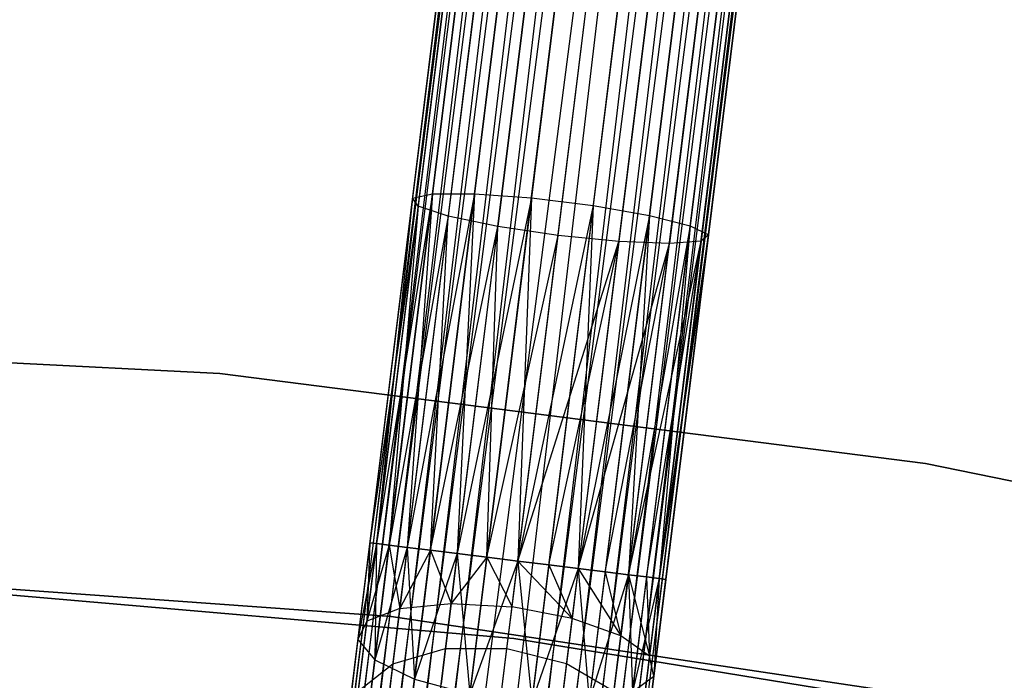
# Model space of a CAD drawing. Extents: x -102 to 102, y -101 to 102.
# Tile 436 of 481: x 4.35 to 10.92, y 61.19 to 65.6. Entities that reach past the tile are written whole.
import ezdxf

# ---------------------------------------------------------------- set-up
doc = ezdxf.new("R2010")
doc.units = 0
doc.header["$LTSCALE"] = 25.4
doc.layers.get('0').update_dxf_attribs({"linetype": 'CONTINUOUS'})

# ---------------------------------------------------------------- blocks, each defined once
blk = doc.blocks.new('NL2500011659_STL')
at = {"color": 0}
for p, q in [((4.3301, 43.057, -7.3955), (8.9238, 80.1546, -7.3955)), ((4.3301, 43.057, -7.6045), (8.9238, 80.1546, -7.3955)), ((4.3301, 43.057, -7.6045), (8.9238, 80.1546, -7.3955)), ((4.3301, 43.057, -7.3955), (8.9238, 80.1546, -7.3955)), ((8.967, 80.1493, -7.809), (4.3301, 43.057, -7.6045)), ((8.967, 80.1493, -7.809), (4.3301, 43.057, -7.6045)), ((8.9238, 80.1546, -7.3955), (4.3733, 43.0516, -7.191)), ((8.9238, 80.1546, -7.3955), (4.3733, 43.0516, -7.191)), ((4.3733, 43.0516, -7.809), (8.967, 80.1493, -7.809)), ((4.3733, 43.0516, -7.809), (8.967, 80.1493, -7.809)), ((4.3733, 43.0516, -7.191), (9.0513, 80.1388, -7)), ((4.3733, 43.0516, -7.191), (9.0513, 80.1388, -7)), ((4.4577, 43.0412, -8), (8.967, 80.1493, -7.809)), ((4.4577, 43.0412, -8), (8.967, 80.1493, -7.809)), ((4.4577, 43.0412, -7), (9.0513, 80.1388, -7)), ((4.4577, 43.0412, -7), (9.0513, 80.1388, -7)), ((9.1733, 80.1237, -8.1691), (4.4577, 43.0412, -8)), ((9.1733, 80.1237, -8.1691), (4.4577, 43.0412, -8)), ((9.0513, 80.1388, -7), (4.5796, 43.0261, -6.8309)), ((9.0513, 80.1388, -7), (4.5796, 43.0261, -6.8309)), ((4.5796, 43.0261, -8.1691), (9.1733, 80.1237, -8.1691)), ((4.5796, 43.0261, -8.1691), (9.1733, 80.1237, -8.1691)), ((4.5796, 43.0261, -6.8309), (9.3275, 80.1046, -6.691)), ((4.5796, 43.0261, -6.8309), (9.3275, 80.1046, -6.691)), ((4.7338, 43.007, -8.309), (9.1733, 80.1237, -8.1691)), ((4.7338, 43.007, -8.309), (9.1733, 80.1237, -8.1691)), ((4.7338, 43.007, -6.691), (9.3275, 80.1046, -6.691)), ((4.7338, 43.007, -6.691), (9.3275, 80.1046, -6.691)), ((9.3275, 80.1046, -6.691), (4.9135, 42.9847, -6.5865)), ((9.3275, 80.1046, -6.691), (4.9135, 42.9847, -6.5865)), ((9.5071, 80.0824, -8.4135), (4.7338, 43.007, -8.309)), ((9.5071, 80.0824, -8.4135), (4.7338, 43.007, -8.309)), ((4.9135, 42.9847, -8.4135), (9.5071, 80.0824, -8.4135)), ((4.9135, 42.9847, -8.4135), (9.5071, 80.0824, -8.4135)), ((4.9135, 42.9847, -6.5865), (9.7045, 80.058, -6.5218)), ((4.9135, 42.9847, -6.5865), (9.7045, 80.058, -6.5218)), ((5.1108, 42.9603, -8.4782), (9.5071, 80.0824, -8.4135)), ((5.1108, 42.9603, -8.4782), (9.5071, 80.0824, -8.4135)), ((5.1108, 42.9603, -6.5218), (9.7045, 80.058, -6.5218)), ((5.1108, 42.9603, -6.5218), (9.7045, 80.058, -6.5218)), ((5.1108, 42.9603, -8.4782), (9.9108, 80.0324, -8.5)), ((5.1108, 42.9603, -8.4782), (9.9108, 80.0324, -8.5)), ((5.3171, 42.9348, -6.5), (9.9108, 80.0324, -6.5)), ((5.3171, 42.9348, -6.5), (9.9108, 80.0324, -6.5)), ((5.3171, 42.9348, -8.5), (9.9108, 80.0324, -8.5)), ((5.3171, 42.9348, -8.5), (9.9108, 80.0324, -8.5)), ((5.5235, 42.9092, -8.4782), (9.9108, 80.0324, -8.5)), ((5.5235, 42.9092, -8.4782), (9.9108, 80.0324, -8.5)), ((5.5235, 42.9092, -6.5218), (10.1171, 80.0069, -6.5218)), ((5.5235, 42.9092, -6.5218), (10.1171, 80.0069, -6.5218)), ((10.3145, 79.9824, -8.4135), (5.5235, 42.9092, -8.4782)), ((10.3145, 79.9824, -8.4135), (5.5235, 42.9092, -8.4782)), ((10.1171, 80.0069, -6.5218), (5.7208, 42.8848, -6.5865)), ((10.1171, 80.0069, -6.5218), (5.7208, 42.8848, -6.5865)), ((5.7208, 42.8848, -8.4135), (10.3145, 79.9824, -8.4135)), ((5.7208, 42.8848, -8.4135), (10.3145, 79.9824, -8.4135)), ((5.9004, 42.8625, -8.309), (10.3145, 79.9824, -8.4135)), ((5.9004, 42.8625, -8.309), (10.3145, 79.9824, -8.4135)), ((5.7208, 42.8848, -6.5865), (10.4941, 79.9602, -6.691)), ((5.7208, 42.8848, -6.5865), (10.4941, 79.9602, -6.691)), ((5.9004, 42.8625, -6.691), (10.4941, 79.9602, -6.691)), ((5.9004, 42.8625, -6.691), (10.4941, 79.9602, -6.691)), ((10.6483, 79.9411, -8.1691), (5.9004, 42.8625, -8.309)), ((10.6483, 79.9411, -8.1691), (5.9004, 42.8625, -8.309)), ((10.4941, 79.9602, -6.691), (6.0546, 42.8434, -6.8309)), ((10.4941, 79.9602, -6.691), (6.0546, 42.8434, -6.8309)), ((6.0546, 42.8434, -8.1691), (10.6483, 79.9411, -8.1691)), ((6.0546, 42.8434, -8.1691), (10.6483, 79.9411, -8.1691)), ((6.0546, 42.8434, -6.8309), (10.7703, 79.926, -7)), ((6.0546, 42.8434, -6.8309), (10.7703, 79.926, -7)), ((6.1766, 42.8283, -8), (10.6483, 79.9411, -8.1691)), ((6.1766, 42.8283, -8), (10.6483, 79.9411, -8.1691)), ((6.1766, 42.8283, -7), (10.7703, 79.926, -7)), ((6.1766, 42.8283, -7), (10.7703, 79.926, -7)), ((10.8546, 79.9155, -7.809), (6.1766, 42.8283, -8)), ((10.8546, 79.9155, -7.809), (6.1766, 42.8283, -8)), ((10.7703, 79.926, -7), (6.261, 42.8179, -7.191)), ((10.7703, 79.926, -7), (6.261, 42.8179, -7.191)), ((6.261, 42.8179, -7.809), (10.8546, 79.9155, -7.809)), ((6.261, 42.8179, -7.809), (10.8546, 79.9155, -7.809)), ((6.261, 42.8179, -7.191), (10.8978, 79.9102, -7.3955)), ((6.261, 42.8179, -7.191), (10.8978, 79.9102, -7.3955)), ((6.3041, 42.8125, -7.6045), (10.8546, 79.9155, -7.809)), ((6.3041, 42.8125, -7.6045), (10.8546, 79.9155, -7.809)), ((10.8978, 79.9102, -7.3955), (6.3041, 42.8125, -7.6045)), ((6.3041, 42.8125, -7.3955), (10.8978, 79.9102, -7.3955)), ((10.8978, 79.9102, -7.3955), (6.3041, 42.8125, -7.6045)), ((6.3041, 42.8125, -7.3955), (10.8978, 79.9102, -7.3955)), ((7.6785, 66.788, -307.7567), (7.3878, 64.4406, -308.1705)), ((7.6785, 66.788, -307.7567), (7.3878, 64.4406, -308.1705)), ((8.0603, 66.7797, -307.9213), (7.7672, 64.4132, -308.3385)), ((8.0603, 66.7797, -307.9213), (7.7672, 64.4132, -308.3385)), ((7.3937, 66.752, -307.4558), (7.1073, 64.4394, -307.8635)), ((7.3937, 66.752, -307.4558), (7.1073, 64.4394, -307.8635)), ((8.4729, 66.7286, -307.9213), (8.1799, 64.3621, -308.3385)), ((8.4729, 66.7286, -307.9213), (8.1799, 64.3621, -308.3385)), ((7.255, 66.678, -307.0709), (6.9742, 64.41, -307.4707)), ((7.255, 66.678, -307.0709), (6.9742, 64.41, -307.4707)), ((8.8452, 66.6435, -307.7567), (8.5545, 64.2961, -308.1705)), ((8.8452, 66.6435, -307.7567), (8.5545, 64.2961, -308.1705)), ((7.2865, 66.5787, -306.6683), (7.0115, 64.3574, -307.0599)), ((7.2865, 66.5787, -306.6683), (7.0115, 64.3574, -307.0599)), ((9.1126, 66.5392, -307.4558), (8.8263, 64.2266, -307.8635)), ((9.1126, 66.5392, -307.4558), (8.8263, 64.2266, -307.8635)), ((7.4828, 66.4714, -306.3177), (7.2127, 64.2907, -306.7021)), ((7.4828, 66.4714, -306.3177), (7.2127, 64.2907, -306.7021)), ((9.229, 66.4335, -307.0709), (8.9482, 64.1656, -307.4707)), ((9.229, 66.4335, -307.0709), (8.9482, 64.1656, -307.4707)), ((7.8097, 66.3745, -306.0798), (7.5431, 64.2214, -306.4594)), ((7.8097, 66.3745, -306.0798), (7.5431, 64.2214, -306.4594)), ((7.9456, 64.1615, -306.3735), (8.211, 66.3049, -305.9957)), ((7.9456, 64.1615, -306.3735), (8.211, 66.3049, -305.9957)), ((9.1742, 66.345, -306.6683), (8.8992, 64.1236, -307.0599)), ((9.1742, 66.345, -306.6683), (8.8992, 64.1236, -307.0599)), ((8.617, 66.2745, -306.0798), (8.3504, 64.1214, -306.4594)), ((8.617, 66.2745, -306.0798), (8.3504, 64.1214, -306.4594)), ((8.9578, 66.2887, -306.3177), (8.6878, 64.108, -306.7021)), ((8.9578, 66.2887, -306.3177), (8.6878, 64.108, -306.7021)), ((6.9742, 64.41, -307.4707), (6.6896, 62.1115, -307.3955)), ((6.9742, 64.41, -307.4707), (6.6896, 62.1115, -307.6045)), ((6.9742, 64.41, -307.4707), (6.6896, 62.1115, -307.3955)), ((6.9742, 64.41, -307.4707), (6.6896, 62.1115, -307.6045)), ((7.1073, 64.4394, -307.8635), (6.7327, 62.1061, -307.809)), ((7.1073, 64.4394, -307.8635), (6.7327, 62.1061, -307.809)), ((6.9742, 64.41, -307.4707), (6.7327, 62.1061, -307.809)), ((6.9742, 64.41, -307.4707), (6.7327, 62.1061, -307.809)), ((7.1073, 64.4394, -307.8635), (6.8171, 62.0957, -308)), ((7.1073, 64.4394, -307.8635), (6.8171, 62.0957, -308)), ((7.3878, 64.4406, -308.1705), (6.9391, 62.0806, -308.1691)), ((7.3878, 64.4406, -308.1705), (6.9391, 62.0806, -308.1691)), ((7.1073, 64.4394, -307.8635), (6.9391, 62.0806, -308.1691)), ((7.1073, 64.4394, -307.8635), (6.9391, 62.0806, -308.1691)), ((6.9742, 64.41, -307.4707), (7.1073, 64.4394, -307.8635)), ((6.9742, 64.41, -307.4707), (7.1073, 64.4394, -307.8635)), ((7.0115, 64.3574, -307.0599), (6.9742, 64.41, -307.4707)), ((7.0115, 64.3574, -307.0599), (6.9742, 64.41, -307.4707)), ((7.3878, 64.4406, -308.1705), (7.0932, 62.0615, -308.309)), ((7.3878, 64.4406, -308.1705), (7.0932, 62.0615, -308.309)), ((7.1073, 64.4394, -307.8635), (7.3878, 64.4406, -308.1705)), ((7.1073, 64.4394, -307.8635), (7.3878, 64.4406, -308.1705)), ((7.3878, 64.4406, -308.1705), (7.2729, 62.0392, -308.4135)), ((7.3878, 64.4406, -308.1705), (7.2729, 62.0392, -308.4135)), ((7.7672, 64.4132, -308.3385), (7.2729, 62.0392, -308.4135)), ((7.7672, 64.4132, -308.3385), (7.2729, 62.0392, -308.4135)), ((7.3878, 64.4406, -308.1705), (7.7672, 64.4132, -308.3385)), ((7.3878, 64.4406, -308.1705), (7.7672, 64.4132, -308.3385)), ((7.7672, 64.4132, -308.3385), (7.4702, 62.0148, -308.4781)), ((7.7672, 64.4132, -308.3385), (7.4702, 62.0148, -308.4781)), ((7.7672, 64.4132, -308.3385), (7.6766, 61.9892, -308.5)), ((7.7672, 64.4132, -308.3385), (7.6766, 61.9892, -308.5)), ((7.7672, 64.4132, -308.3385), (8.1799, 64.3621, -308.3385)), ((7.7672, 64.4132, -308.3385), (8.1799, 64.3621, -308.3385)), ((7.0115, 64.3574, -307.0599), (6.6896, 62.1115, -307.3955)), ((7.0115, 64.3574, -307.0599), (6.6896, 62.1115, -307.3955)), ((7.0115, 64.3574, -307.0599), (6.7327, 62.1061, -307.191)), ((7.0115, 64.3574, -307.0599), (6.7327, 62.1061, -307.191)), ((7.0115, 64.3574, -307.0599), (6.8171, 62.0957, -307)), ((7.0115, 64.3574, -307.0599), (6.8171, 62.0957, -307)), ((7.2127, 64.2907, -306.7021), (7.0115, 64.3574, -307.0599)), ((7.2127, 64.2907, -306.7021), (7.0115, 64.3574, -307.0599)), ((8.1799, 64.3621, -308.3385), (7.6766, 61.9892, -308.5)), ((8.1799, 64.3621, -308.3385), (7.6766, 61.9892, -308.5)), ((8.1799, 64.3621, -308.3385), (7.8829, 61.9637, -308.4781)), ((8.1799, 64.3621, -308.3385), (7.8829, 61.9637, -308.4781)), ((8.1799, 64.3621, -308.3385), (8.0802, 61.9393, -308.4135)), ((8.1799, 64.3621, -308.3385), (8.0802, 61.9393, -308.4135)), ((8.1799, 64.3621, -308.3385), (8.5545, 64.2961, -308.1705)), ((8.1799, 64.3621, -308.3385), (8.5545, 64.2961, -308.1705)), ((7.2127, 64.2907, -306.7021), (6.8171, 62.0957, -307)), ((7.2127, 64.2907, -306.7021), (6.8171, 62.0957, -307)), ((7.2127, 64.2907, -306.7021), (6.9391, 62.0806, -306.8309)), ((7.2127, 64.2907, -306.7021), (6.9391, 62.0806, -306.8309)), ((7.0932, 62.0615, -306.691), (7.2127, 64.2907, -306.7021)), ((7.0932, 62.0615, -306.691), (7.2127, 64.2907, -306.7021)), ((7.5431, 64.2214, -306.4594), (7.2127, 64.2907, -306.7021)), ((7.5431, 64.2214, -306.4594), (7.2127, 64.2907, -306.7021)), ((8.5545, 64.2961, -308.1705), (8.0802, 61.9393, -308.4135)), ((8.5545, 64.2961, -308.1705), (8.0802, 61.9393, -308.4135)), ((8.5545, 64.2961, -308.1705), (8.2599, 61.917, -308.309)), ((8.5545, 64.2961, -308.1705), (8.2599, 61.917, -308.309)), ((8.5545, 64.2961, -308.1705), (8.4141, 61.8979, -308.1691)), ((8.5545, 64.2961, -308.1705), (8.4141, 61.8979, -308.1691)), ((8.5545, 64.2961, -308.1705), (8.8263, 64.2266, -307.8635)), ((8.5545, 64.2961, -308.1705), (8.8263, 64.2266, -307.8635)), ((7.0932, 62.0615, -306.691), (7.5431, 64.2214, -306.4594)), ((7.0932, 62.0615, -306.691), (7.5431, 64.2214, -306.4594)), ((7.2729, 62.0392, -306.5865), (7.5431, 64.2214, -306.4594)), ((7.2729, 62.0392, -306.5865), (7.5431, 64.2214, -306.4594)), ((7.4702, 62.0148, -306.5219), (7.5431, 64.2214, -306.4594)), ((7.4702, 62.0148, -306.5219), (7.5431, 64.2214, -306.4594)), ((7.9456, 64.1615, -306.3735), (7.5431, 64.2214, -306.4594)), ((7.9456, 64.1615, -306.3735), (7.5431, 64.2214, -306.4594)), ((8.8263, 64.2266, -307.8635), (8.4141, 61.8979, -308.1691)), ((8.8263, 64.2266, -307.8635), (8.4141, 61.8979, -308.1691)), ((8.8263, 64.2266, -307.8635), (8.536, 61.8828, -308)), ((8.8263, 64.2266, -307.8635), (8.536, 61.8828, -308)), ((8.8263, 64.2266, -307.8635), (8.6204, 61.8724, -307.809)), ((8.8263, 64.2266, -307.8635), (8.6204, 61.8724, -307.809)), ((8.8263, 64.2266, -307.8635), (8.9482, 64.1656, -307.4707)), ((8.8263, 64.2266, -307.8635), (8.9482, 64.1656, -307.4707)), ((7.4702, 62.0148, -306.5219), (7.9456, 64.1615, -306.3735)), ((7.4702, 62.0148, -306.5219), (7.9456, 64.1615, -306.3735)), ((7.6766, 61.9892, -306.5), (7.9456, 64.1615, -306.3735)), ((7.6766, 61.9892, -306.5), (7.9456, 64.1615, -306.3735)), ((8.3504, 64.1214, -306.4594), (7.9456, 64.1615, -306.3735)), ((8.3504, 64.1214, -306.4594), (7.9456, 64.1615, -306.3735)), ((8.9482, 64.1656, -307.4707), (8.6204, 61.8724, -307.809)), ((8.9482, 64.1656, -307.4707), (8.6204, 61.8724, -307.809)), ((8.6204, 61.8724, -307.191), (8.9482, 64.1656, -307.4707)), ((8.6204, 61.8724, -307.191), (8.9482, 64.1656, -307.4707)), ((8.9482, 64.1656, -307.4707), (8.6636, 61.867, -307.6045)), ((8.6636, 61.867, -307.3955), (8.9482, 64.1656, -307.4707)), ((8.6636, 61.867, -307.3955), (8.9482, 64.1656, -307.4707)), ((8.9482, 64.1656, -307.4707), (8.6636, 61.867, -307.6045)), ((8.9482, 64.1656, -307.4707), (8.8992, 64.1236, -307.0599)), ((8.9482, 64.1656, -307.4707), (8.8992, 64.1236, -307.0599)), ((7.6766, 61.9892, -306.5), (8.3504, 64.1214, -306.4594)), ((7.6766, 61.9892, -306.5), (8.3504, 64.1214, -306.4594)), ((7.8829, 61.9637, -306.5219), (8.3504, 64.1214, -306.4594)), ((7.8829, 61.9637, -306.5219), (8.3504, 64.1214, -306.4594)), ((8.3504, 64.1214, -306.4594), (8.0802, 61.9393, -306.5865)), ((8.3504, 64.1214, -306.4594), (8.0802, 61.9393, -306.5865)), ((8.0802, 61.9393, -306.5865), (8.6878, 64.108, -306.7021)), ((8.0802, 61.9393, -306.5865), (8.6878, 64.108, -306.7021)), ((8.2599, 61.917, -306.691), (8.6878, 64.108, -306.7021)), ((8.2599, 61.917, -306.691), (8.6878, 64.108, -306.7021)), ((8.6878, 64.108, -306.7021), (8.3504, 64.1214, -306.4594)), ((8.6878, 64.108, -306.7021), (8.3504, 64.1214, -306.4594)), ((8.4141, 61.8979, -306.8309), (8.8992, 64.1236, -307.0599)), ((8.4141, 61.8979, -306.8309), (8.8992, 64.1236, -307.0599)), ((8.4141, 61.8979, -306.8309), (8.6878, 64.108, -306.7021)), ((8.4141, 61.8979, -306.8309), (8.6878, 64.108, -306.7021)), ((8.536, 61.8828, -307), (8.8992, 64.1236, -307.0599)), ((8.536, 61.8828, -307), (8.8992, 64.1236, -307.0599)), ((8.8992, 64.1236, -307.0599), (8.6204, 61.8724, -307.191)), ((8.8992, 64.1236, -307.0599), (8.6204, 61.8724, -307.191)), ((8.8992, 64.1236, -307.0599), (8.6878, 64.108, -306.7021)), ((8.8992, 64.1236, -307.0599), (8.6878, 64.108, -306.7021)), ((5.6872, 63.2401, -308.5), (0.945, 63.4871, -308.5)), ((0.945, 63.4871, -318), (5.6872, 63.2401, -318)), ((5.6872, 63.2401, -308.5), (0.945, 63.4871, -308.5)), ((0.945, 63.4871, -318), (5.6872, 63.2401, -318)), ((10.3977, 62.6394, -308.5), (5.6872, 63.2401, -308.5)), ((5.6872, 63.2401, -318), (10.3977, 62.6394, -318)), ((5.6872, 63.2401, -308.5), (5.6872, 63.2401, -318)), ((10.3977, 62.6394, -308.5), (5.6872, 63.2401, -308.5)), ((5.6872, 63.2401, -318), (10.3977, 62.6394, -318)), ((5.6872, 63.2401, -308.5), (5.6872, 63.2401, -318)), ((15.0502, 61.6883, -308.5), (10.3977, 62.6394, -308.5)), ((10.3977, 62.6394, -318), (15.0502, 61.6883, -318)), ((10.3977, 62.6394, -308.5), (10.3977, 62.6394, -318)), ((15.0502, 61.6883, -308.5), (10.3977, 62.6394, -308.5)), ((10.3977, 62.6394, -318), (15.0502, 61.6883, -318)), ((10.3977, 62.6394, -308.5), (10.3977, 62.6394, -318)), ((6.6896, 62.1115, -307.6045), (6.6097, 61.466, -307.4985)), ((6.6896, 62.1115, -307.3955), (6.6097, 61.466, -307.4985)), ((6.6896, 62.1115, -307.3955), (6.6097, 61.466, -307.4985)), ((6.6896, 62.1115, -307.6045), (6.6097, 61.466, -307.4985)), ((6.7327, 62.1061, -307.191), (6.6097, 61.466, -307.4985)), ((6.7327, 62.1061, -307.191), (6.6097, 61.466, -307.4985)), ((6.6896, 62.1115, -307.6045), (6.6685, 61.5875, -307.8918)), ((6.6896, 62.1115, -307.6045), (6.6685, 61.5875, -307.8918)), ((6.7327, 62.1061, -307.809), (6.6685, 61.5875, -307.8918)), ((6.7327, 62.1061, -307.809), (6.6685, 61.5875, -307.8918)), ((6.8171, 62.0957, -308), (6.6685, 61.5875, -307.8918)), ((6.8171, 62.0957, -308), (6.6685, 61.5875, -307.8918)), ((6.6896, 62.1115, -307.3955), (6.7327, 62.1061, -307.191)), ((6.7327, 62.1061, -307.809), (6.6896, 62.1115, -307.6045)), ((6.6896, 62.1115, -307.3955), (6.7327, 62.1061, -307.191)), ((6.7327, 62.1061, -307.809), (6.6896, 62.1115, -307.6045)), ((6.7327, 62.1061, -307.191), (6.7222, 61.329, -307.1223)), ((6.7327, 62.1061, -307.191), (6.7222, 61.329, -307.1223)), ((6.8171, 62.0957, -307), (6.7222, 61.329, -307.1223)), ((6.8171, 62.0957, -307), (6.7222, 61.329, -307.1223)), ((6.7327, 62.1061, -307.191), (6.8171, 62.0957, -307)), ((6.8171, 62.0957, -308), (6.7327, 62.1061, -307.809)), ((6.7327, 62.1061, -307.191), (6.8171, 62.0957, -307)), ((6.8171, 62.0957, -308), (6.7327, 62.1061, -307.809)), ((6.8171, 62.0957, -307), (6.9391, 62.0806, -306.8309)), ((6.9391, 62.0806, -308.1691), (6.8171, 62.0957, -308)), ((6.8171, 62.0957, -307), (6.9391, 62.0806, -306.8309)), ((6.8171, 62.0957, -308), (6.8885, 61.6724, -308.2343)), ((6.9391, 62.0806, -308.1691), (6.8171, 62.0957, -308)), ((6.8171, 62.0957, -308), (6.8885, 61.6724, -308.2343)), ((6.9391, 62.0806, -306.8309), (6.7222, 61.329, -307.1223)), ((6.9391, 62.0806, -306.8309), (6.7222, 61.329, -307.1223)), ((6.9391, 62.0806, -308.1691), (6.8885, 61.6724, -308.2343)), ((6.9391, 62.0806, -308.1691), (6.8885, 61.6724, -308.2343)), ((7.0932, 62.0615, -308.309), (6.8885, 61.6724, -308.2343)), ((7.0932, 62.0615, -308.309), (6.8885, 61.6724, -308.2343)), ((6.9391, 62.0806, -306.8309), (7.0932, 62.0615, -306.691)), ((7.0932, 62.0615, -308.309), (6.9391, 62.0806, -308.1691)), ((6.9391, 62.0806, -306.8309), (7.0932, 62.0615, -306.691)), ((6.9391, 62.0806, -306.8309), (6.9866, 61.2, -306.8285)), ((6.9391, 62.0806, -306.8309), (6.9866, 61.2, -306.8285)), ((7.0932, 62.0615, -308.309), (6.9391, 62.0806, -308.1691)), ((7.0932, 62.0615, -306.691), (6.9866, 61.2, -306.8285)), ((7.0932, 62.0615, -306.691), (6.9866, 61.2, -306.8285)), ((7.2729, 62.0392, -306.5865), (6.9866, 61.2, -306.8285)), ((7.2729, 62.0392, -306.5865), (6.9866, 61.2, -306.8285)), ((7.2729, 62.0392, -308.4135), (7.0932, 62.0615, -308.309)), ((7.0932, 62.0615, -306.691), (7.2729, 62.0392, -306.5865)), ((7.0932, 62.0615, -306.691), (7.2729, 62.0392, -306.5865)), ((7.0932, 62.0615, -308.309), (7.2317, 61.706, -308.4667)), ((7.0932, 62.0615, -308.309), (7.2317, 61.706, -308.4667)), ((7.2729, 62.0392, -308.4135), (7.0932, 62.0615, -308.309)), ((7.2729, 62.0392, -308.4135), (7.2317, 61.706, -308.4667)), ((7.2729, 62.0392, -308.4135), (7.2317, 61.706, -308.4667)), ((7.4702, 62.0148, -308.4781), (7.2729, 62.0392, -308.4135)), ((7.2729, 62.0392, -306.5865), (7.4702, 62.0148, -306.5219)), ((7.2729, 62.0392, -306.5865), (7.4702, 62.0148, -306.5219)), ((7.2729, 62.0392, -306.5865), (7.3571, 61.1015, -306.6676)), ((7.2729, 62.0392, -306.5865), (7.3571, 61.1015, -306.6676)), ((7.4702, 62.0148, -308.4781), (7.2729, 62.0392, -308.4135)), ((7.4702, 62.0148, -308.4781), (7.2317, 61.706, -308.4667)), ((7.4702, 62.0148, -308.4781), (7.2317, 61.706, -308.4667)), ((7.4702, 62.0148, -306.5219), (7.3571, 61.1015, -306.6676)), ((7.4702, 62.0148, -306.5219), (7.3571, 61.1015, -306.6676)), ((7.6766, 61.9892, -306.5), (7.3571, 61.1015, -306.6676)), ((7.6766, 61.9892, -306.5), (7.3571, 61.1015, -306.6676)), ((7.6766, 61.9892, -308.5), (7.4702, 62.0148, -308.4781)), ((7.4702, 62.0148, -306.5219), (7.6766, 61.9892, -306.5)), ((7.4702, 62.0148, -306.5219), (7.6766, 61.9892, -306.5)), ((7.4702, 62.0148, -308.4781), (7.6386, 61.6826, -308.549)), ((7.4702, 62.0148, -308.4781), (7.6386, 61.6826, -308.549)), ((7.6766, 61.9892, -308.5), (7.4702, 62.0148, -308.4781)), ((7.6386, 61.6826, -308.549), (7.6766, 61.9892, -308.5)), ((7.6386, 61.6826, -308.549), (7.6766, 61.9892, -308.5)), ((7.8829, 61.9637, -308.4781), (7.6766, 61.9892, -308.5)), ((7.6766, 61.9892, -306.5), (7.8829, 61.9637, -306.5219)), ((7.6766, 61.9892, -308.5), (8.039, 61.6061, -308.4667)), ((7.8829, 61.9637, -308.4781), (7.6766, 61.9892, -308.5)), ((7.6766, 61.9892, -308.5), (8.039, 61.6061, -308.4667)), ((7.6766, 61.9892, -306.5), (7.8829, 61.9637, -306.5219)), ((7.6766, 61.9892, -306.5), (7.7698, 61.0504, -306.6676)), ((7.6766, 61.9892, -306.5), (7.7698, 61.0504, -306.6676)), ((7.8829, 61.9637, -306.5219), (7.7698, 61.0504, -306.6676)), ((7.8829, 61.9637, -306.5219), (7.7698, 61.0504, -306.6676)), ((8.0802, 61.9393, -308.4135), (7.8829, 61.9637, -308.4781)), ((7.8829, 61.9637, -306.5219), (8.0802, 61.9393, -306.5865)), ((7.8829, 61.9637, -308.4781), (8.039, 61.6061, -308.4667)), ((7.8829, 61.9637, -308.4781), (8.039, 61.6061, -308.4667)), ((8.0802, 61.9393, -308.4135), (7.8829, 61.9637, -308.4781)), ((7.8829, 61.9637, -306.5219), (8.0802, 61.9393, -306.5865)), ((2.1519, 61.9571, -308.5), (6.8319, 61.618, -308.5)), ((6.8319, 61.618, -318), (2.1519, 61.9571, -318)), ((6.8319, 61.618, -318), (2.1519, 61.9571, -318)), ((2.1519, 61.9571, -308.5), (6.8319, 61.618, -308.5)), ((8.0802, 61.9393, -306.5865), (7.7698, 61.0504, -306.6676)), ((8.0802, 61.9393, -306.5865), (7.7698, 61.0504, -306.6676)), ((8.0802, 61.9393, -308.4135), (8.039, 61.6061, -308.4667)), ((8.0802, 61.9393, -308.4135), (8.039, 61.6061, -308.4667)), ((8.2599, 61.917, -308.309), (8.0802, 61.9393, -308.4135)), ((8.0802, 61.9393, -306.5865), (8.2599, 61.917, -306.691)), ((8.0802, 61.9393, -308.4135), (8.3635, 61.4898, -308.2343)), ((8.2599, 61.917, -308.309), (8.0802, 61.9393, -308.4135)), ((8.0802, 61.9393, -308.4135), (8.3635, 61.4898, -308.2343)), ((8.0802, 61.9393, -306.5865), (8.2599, 61.917, -306.691)), ((8.0802, 61.9393, -306.5865), (8.1532, 61.0555, -306.8285)), ((8.0802, 61.9393, -306.5865), (8.1532, 61.0555, -306.8285)), ((8.2599, 61.917, -306.691), (8.1532, 61.0555, -306.8285)), ((8.2599, 61.917, -306.691), (8.1532, 61.0555, -306.8285)), ((8.4141, 61.8979, -306.8309), (8.1532, 61.0555, -306.8285)), ((8.4141, 61.8979, -306.8309), (8.1532, 61.0555, -306.8285)), ((8.4141, 61.8979, -308.1691), (8.2599, 61.917, -308.309)), ((8.2599, 61.917, -306.691), (8.4141, 61.8979, -306.8309)), ((8.2599, 61.917, -308.309), (8.3635, 61.4898, -308.2343)), ((8.2599, 61.917, -308.309), (8.3635, 61.4898, -308.2343)), ((8.4141, 61.8979, -308.1691), (8.2599, 61.917, -308.309)), ((8.2599, 61.917, -306.691), (8.4141, 61.8979, -306.8309)), ((8.4141, 61.8979, -308.1691), (8.3635, 61.4898, -308.2343)), ((8.4141, 61.8979, -308.1691), (8.3635, 61.4898, -308.2343)), ((8.536, 61.8828, -308), (8.4141, 61.8979, -308.1691)), ((8.4141, 61.8979, -306.8309), (8.536, 61.8828, -307)), ((8.4141, 61.8979, -308.1691), (8.5562, 61.3538, -307.8918)), ((8.536, 61.8828, -308), (8.4141, 61.8979, -308.1691)), ((8.4141, 61.8979, -308.1691), (8.5562, 61.3538, -307.8918)), ((8.4141, 61.8979, -306.8309), (8.536, 61.8828, -307)), ((8.4141, 61.8979, -306.8309), (8.4411, 61.1161, -307.1223)), ((8.4141, 61.8979, -306.8309), (8.4411, 61.1161, -307.1223)), ((7.65, 61.4717, -316), (3.0344, 61.8703, -316)), ((3.0344, 61.8703, -315), (7.65, 61.4717, -315)), ((7.65, 61.4717, -316), (3.0344, 61.8703, -316)), ((3.0344, 61.8703, -315), (7.65, 61.4717, -315)), ((8.536, 61.8828, -307), (8.4411, 61.1161, -307.1223)), ((8.536, 61.8828, -307), (8.4411, 61.1161, -307.1223)), ((8.6204, 61.8724, -307.191), (8.4411, 61.1161, -307.1223)), ((8.6204, 61.8724, -307.191), (8.4411, 61.1161, -307.1223)), ((8.6204, 61.8724, -307.809), (8.536, 61.8828, -308)), ((8.536, 61.8828, -307), (8.6204, 61.8724, -307.191)), ((8.536, 61.8828, -308), (8.5562, 61.3538, -307.8918)), ((8.536, 61.8828, -308), (8.5562, 61.3538, -307.8918)), ((8.6204, 61.8724, -307.809), (8.536, 61.8828, -308)), ((8.536, 61.8828, -307), (8.6204, 61.8724, -307.191)), ((8.6204, 61.8724, -307.809), (8.5562, 61.3538, -307.8918)), ((8.6204, 61.8724, -307.809), (8.5562, 61.3538, -307.8918)), ((8.6204, 61.8724, -307.809), (8.5836, 61.2216, -307.4985)), ((8.6204, 61.8724, -307.809), (8.5836, 61.2216, -307.4985)), ((8.6204, 61.8724, -307.191), (8.5836, 61.2216, -307.4985)), ((8.6204, 61.8724, -307.191), (8.5836, 61.2216, -307.4985)), ((8.6636, 61.867, -307.3955), (8.5836, 61.2216, -307.4985)), ((8.6636, 61.867, -307.6045), (8.5836, 61.2216, -307.4985)), ((8.6636, 61.867, -307.6045), (8.5836, 61.2216, -307.4985)), ((8.6636, 61.867, -307.3955), (8.5836, 61.2216, -307.4985)), ((8.6636, 61.867, -307.6045), (8.6204, 61.8724, -307.809)), ((8.6204, 61.8724, -307.191), (8.6636, 61.867, -307.3955)), ((8.6636, 61.867, -307.6045), (8.6204, 61.8724, -307.809)), ((8.6204, 61.8724, -307.191), (8.6636, 61.867, -307.3955)), ((6.8885, 61.6724, -308.2343), (7.2317, 61.706, -308.4667)), ((6.8885, 61.6724, -308.2343), (7.2317, 61.706, -308.4667)), ((7.2317, 61.706, -308.4667), (7.1944, 61.4055, -308.621)), ((7.2317, 61.706, -308.4667), (7.1944, 61.4055, -308.621)), ((7.2317, 61.706, -308.4667), (7.6386, 61.6826, -308.549)), ((7.2317, 61.706, -308.4667), (7.6386, 61.6826, -308.549)), ((6.8885, 61.6724, -308.2343), (6.6685, 61.5875, -307.8918)), ((6.8885, 61.6724, -308.2343), (6.6685, 61.5875, -307.8918)), ((6.8885, 61.6724, -308.2343), (6.8429, 61.3042, -308.4233)), ((6.8885, 61.6724, -308.2343), (6.8429, 61.3042, -308.4233)), ((7.6043, 61.4059, -308.691), (7.6386, 61.6826, -308.549)), ((7.6043, 61.4059, -308.691), (7.6386, 61.6826, -308.549)), ((8.039, 61.6061, -308.4667), (7.6386, 61.6826, -308.549)), ((8.039, 61.6061, -308.4667), (7.6386, 61.6826, -308.549)), ((6.6685, 61.5875, -307.8918), (6.6097, 61.466, -307.4985)), ((6.6685, 61.5875, -307.8918), (6.6097, 61.466, -307.4985)), ((6.6685, 61.5875, -307.8918), (6.6106, 61.1197, -308.132)), ((6.6685, 61.5875, -307.8918), (6.6106, 61.1197, -308.132)), ((6.8319, 61.618, -308.5), (11.473, 60.926, -308.5)), ((11.473, 60.926, -318), (6.8319, 61.618, -318)), ((6.8319, 61.618, -318), (6.8319, 61.618, -308.5)), ((6.8319, 61.618, -318), (6.8319, 61.618, -308.5)), ((11.473, 60.926, -318), (6.8319, 61.618, -318)), ((6.8319, 61.618, -308.5), (11.473, 60.926, -308.5)), ((8.039, 61.6061, -308.4667), (8.0017, 61.3055, -308.621)), ((8.039, 61.6061, -308.4667), (8.0017, 61.3055, -308.621)), ((8.3635, 61.4898, -308.2343), (8.039, 61.6061, -308.4667)), ((8.3635, 61.4898, -308.2343), (8.039, 61.6061, -308.4667)), ((6.6097, 61.466, -307.4985), (6.5376, 60.8838, -307.7974)), ((6.6097, 61.466, -307.4985), (6.5376, 60.8838, -307.7974)), ((6.6097, 61.466, -307.4985), (6.7222, 61.329, -307.1223)), ((6.6097, 61.466, -307.4985), (6.7222, 61.329, -307.1223)), ((12.2229, 60.7292, -316), (7.65, 61.4717, -316)), ((7.65, 61.4717, -316), (7.65, 61.4717, -315)), ((7.65, 61.4717, -315), (12.2229, 60.7292, -315)), ((7.65, 61.4717, -316), (7.65, 61.4717, -315)), ((12.2229, 60.7292, -316), (7.65, 61.4717, -316)), ((7.65, 61.4717, -315), (12.2229, 60.7292, -315)), ((8.3635, 61.4898, -308.2343), (8.318, 61.1216, -308.4233)), ((8.3635, 61.4898, -308.2343), (8.318, 61.1216, -308.4233)), ((8.5562, 61.3538, -307.8918), (8.3635, 61.4898, -308.2343)), ((8.5562, 61.3538, -307.8918), (8.3635, 61.4898, -308.2343)), ((6.8429, 61.3042, -308.4233), (7.1944, 61.4055, -308.621)), ((6.8429, 61.3042, -308.4233), (7.1944, 61.4055, -308.621)), ((7.1944, 61.4055, -308.621), (7.1649, 61.1669, -308.8614)), ((7.1944, 61.4055, -308.621), (7.1649, 61.1669, -308.8614)), ((7.1944, 61.4055, -308.621), (7.6043, 61.4059, -308.691)), ((7.1944, 61.4055, -308.621), (7.6043, 61.4059, -308.691)), ((7.5772, 61.1864, -308.9122), (7.6043, 61.4059, -308.691)), ((7.5772, 61.1864, -308.9122), (7.6043, 61.4059, -308.691)), ((7.6043, 61.4059, -308.691), (8.0017, 61.3055, -308.621)), ((7.6043, 61.4059, -308.691), (8.0017, 61.3055, -308.621)), ((6.6106, 61.1197, -308.132), (6.8429, 61.3042, -308.4233)), ((6.6106, 61.1197, -308.132), (6.8429, 61.3042, -308.4233)), ((6.7222, 61.329, -307.1223), (6.6365, 60.6373, -307.4774)), ((6.7222, 61.329, -307.1223), (6.6365, 60.6373, -307.4774)), ((6.7222, 61.329, -307.1223), (6.9866, 61.2, -306.8285)), ((6.7222, 61.329, -307.1223), (6.9866, 61.2, -306.8285)), ((6.8429, 61.3042, -308.4233), (6.8067, 61.012, -308.7177)), ((6.8429, 61.3042, -308.4233), (6.8067, 61.012, -308.7177)), ((8.0017, 61.3055, -308.621), (7.9722, 61.067, -308.8614)), ((8.0017, 61.3055, -308.621), (7.9722, 61.067, -308.8614)), ((8.0017, 61.3055, -308.621), (8.318, 61.1216, -308.4233)), ((8.0017, 61.3055, -308.621), (8.318, 61.1216, -308.4233)), ((8.5562, 61.3538, -307.8918), (8.4983, 60.886, -308.132)), ((8.5562, 61.3538, -307.8918), (8.4983, 60.886, -308.132)), ((8.5836, 61.2216, -307.4985), (8.5562, 61.3538, -307.8918)), ((8.5836, 61.2216, -307.4985), (8.5562, 61.3538, -307.8918)), ((6.9866, 61.2, -306.8285), (6.8903, 60.4229, -307.2274)), ((6.9866, 61.2, -306.8285), (6.8903, 60.4229, -307.2274)), ((6.9866, 61.2, -306.8285), (7.3571, 61.1015, -306.6676)), ((6.9866, 61.2, -306.8285), (7.3571, 61.1015, -306.6676)), ((8.4411, 61.1161, -307.1223), (8.5836, 61.2216, -307.4985)), ((8.4411, 61.1161, -307.1223), (8.5836, 61.2216, -307.4985)), ((8.5836, 61.2216, -307.4985), (8.5115, 60.6394, -307.7974)), ((8.5836, 61.2216, -307.4985), (8.5115, 60.6394, -307.7974))]:
    blk.add_line(p, q, dxfattribs=at)

msp = doc.modelspace()

# ---------------------------------------------------------------- block references
at = {"color": 0}
msp.add_blockref('NL2500011659_STL', (0, 0), dxfattribs=at)

doc.saveas('drawing.dxf')
